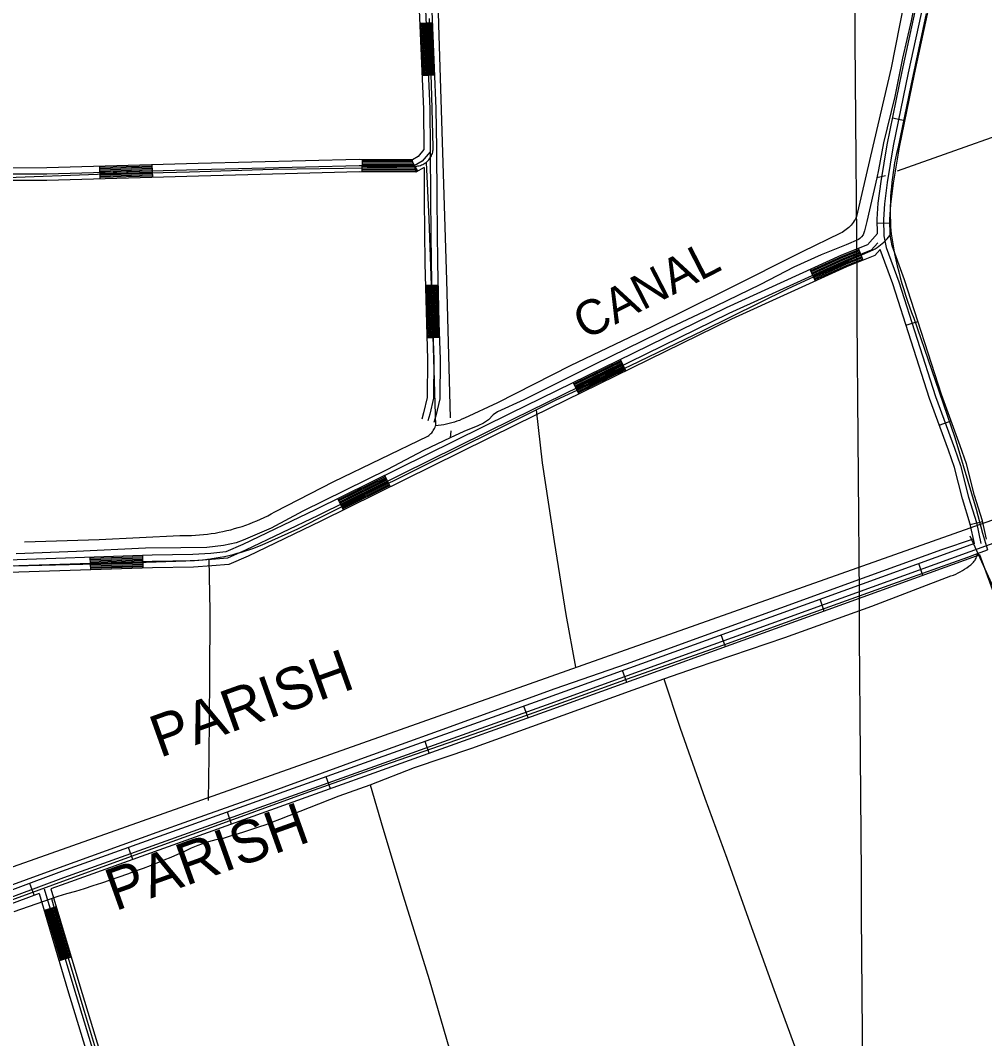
# Model space of a CAD drawing. Extents: x 3508733 to 3546731, y 546897 to 572481.
# Drawn here: x 3537273 to 3539570, y 553790 to 556215 of the extents above; entities that cross this region are included whole.
import ezdxf

# ---------------------------------------------------------------- set-up
doc = ezdxf.new("R2010")
doc.units = 0
for name, color, linetype in [('V-DTCH-CNTR', 7, 'Continuous'), ('V-GRID-MAJR', 7, 'Continuous'), ('V-RIVR-IDEN', 7, 'Continuous'), ('V-ROAD-CNTR', 7, 'Continuous'), ('V-TOPO-BNDY', 7, 'Continuous'), ('V-TOPO-GNAM-IDEN', 7, 'Continuous'), ('V-TOPO-SHOR', 7, 'Continuous')]:
    doc.layers.add(name, color=color, linetype=linetype)

msp = doc.modelspace()

# ---------------------------------------------------------------- linework, layer by layer
at = {"layer": 'V-DTCH-CNTR'}
for points in [[(3539503.5, 556890.7), (3539488.6, 556790.7), (3539462.4, 556665), (3539424.1, 556484), (3539387.5, 556308.8), (3539347.2, 556102.6), (3539298.4, 555891.9), (3539264.8, 555748.1)], [(3537241.9, 555840.7), (3537456.8, 555848.8), (3537675.7, 555854.6), (3537875.1, 555860.7), (3538099.5, 555864.3), (3538217.4, 555868.1), (3538220.3, 555868.5), (3538223.3, 555869.1), (3538226.1, 555869.9), (3538229, 555870.9), (3538231.7, 555872.1), (3538234.4, 555873.5), (3538236.9, 555875.1), (3538239.6, 555877), (3538241.7, 555878.7), (3538243.8, 555880.7), (3538245.9, 555882.9), (3538247.8, 555885.3), (3538249.5, 555887.7), (3538251, 555890.3), (3538252.4, 555892.9), (3538253.6, 555895.7), (3538254.6, 555898.5), (3538255.4, 555901.4), (3538256, 555904.3), (3538256.4, 555907.3), (3538256.6, 555910.2), (3538256.6, 555913.2), (3538253.1, 556035.2), (3538247.5, 556220.1)], [(3539430.4, 556231.6), (3539394.2, 556060.5), (3539362.9, 555909.8), (3539360.3, 555898.5), (3539357.9, 555887.1), (3539355.7, 555875.7), (3539353.7, 555864.3), (3539351.9, 555852.8), (3539350.4, 555841.3), (3539349, 555829.7), (3539347.8, 555818.2), (3539346.9, 555806.6), (3539346.2, 555795), (3539345.6, 555783.4), (3539345.3, 555771.8), (3539345.2, 555760.1), (3539345.3, 555748.5), (3539345.6, 555736.9), (3539346.1, 555725.3), (3539346.9, 555713.7), (3539347.4, 555707.2)], [(3538239.6, 555877), (3538245.8, 555742.4), (3538254.4, 555516.2), (3538262.3, 555249.9)], [(3539264.8, 555748.1), (3539263.1, 555744.4), (3539261.3, 555740.9), (3539259.2, 555737.5), (3539257, 555734.1), (3539254.7, 555730.9), (3539252.1, 555727.8), (3539249.5, 555724.9), (3539246.6, 555722.1), (3539243.7, 555719.4), (3539240.6, 555716.9), (3539237.3, 555714.5), (3539234, 555712.3), (3539230.6, 555710.3), (3539227, 555708.5), (3539135.3, 555663.8), (3538956.8, 555574.3), (3538777, 555485.3), (3538583.1, 555392.3), (3538409.9, 555304.7), (3538331, 555268), (3538325.1, 555265.2), (3538319.1, 555262.6), (3538313, 555260.3), (3538306.9, 555258.2), (3538300.7, 555256.3), (3538294.4, 555254.7), (3538288, 555253.2), (3538281.6, 555252), (3538275.2, 555251.1), (3538268.7, 555250.3), (3538262.3, 555249.9)], [(3537259.2, 554915.7), (3537454.2, 554920.9), (3537667.2, 554928), (3537677.5, 554928.4), (3537687.9, 554928.9), (3537698.2, 554929.7), (3537708.5, 554930.7), (3537718.8, 554931.8), (3537721.8, 554932.2), (3537729.1, 554933.2), (3537739.3, 554934.8), (3537749.5, 554936.6), (3537759.7, 554938.6), (3537769.8, 554940.8), (3537779.9, 554943.3), (3537789.9, 554945.9), (3537799.9, 554948.7), (3537809.8, 554951.7), (3537819.6, 554955), (3537829.4, 554958.4), (3537839.1, 554962), (3537848.8, 554965.8), (3537934.2, 555004.4), (3538081.6, 555078.7), (3538233.5, 555154.4), (3538403, 555238.3), (3538501.9, 555287.4), (3538548.1, 555310.3), (3538726.7, 555393), (3538899.8, 555476.9), (3539100.1, 555576), (3539247.9, 555644), (3539304.9, 555668.8), (3539309.4, 555671.4), (3539313.8, 555674.3), (3539318.1, 555677.3), (3539322.3, 555680.5), (3539326.3, 555683.9), (3539330.2, 555687.4), (3539333.9, 555691.1), (3539337.5, 555694.9), (3539341, 555698.9), (3539344.3, 555703), (3539347.4, 555707.2)], [(3539347.4, 555707.2), (3539347.8, 555702.1), (3539350.2, 555687.7), (3539352.8, 555673.4), (3539355.7, 555659.1), (3539358.7, 555644.9), (3539362, 555630.7), (3539365.5, 555616.6), (3539369.2, 555602.5), (3539373.1, 555588.4), (3539377.3, 555574.5), (3539381.6, 555560.6), (3539386.2, 555546.7), (3539390.9, 555533), (3539395.9, 555519.3), (3539401.1, 555505.7), (3539443.5, 555384), (3539499.3, 555221.5), (3539550.1, 555050.9), (3539565, 554993.9), (3539577.1, 554954.5)], [(3538501.9, 555287.4), (3538515.8, 555161.5), (3538545, 554974.4), (3538572.7, 554800), (3538595.2, 554674.6)], [(3537283.3, 554972.9), (3537460.9, 554978.5), (3537652.7, 554988.2), (3537662.1, 554988.1), (3537671.5, 554988.1), (3537681, 554988.4), (3537690.4, 554988.9), (3537699.8, 554989.5), (3537709.2, 554990.4), (3537718.6, 554991.5), (3537727.9, 554992.8), (3537737.3, 554994.2), (3537746.6, 554995.9), (3537755.8, 554997.8), (3537765, 554999.9), (3537774.2, 555002.1), (3537783.3, 555004.6), (3537792.3, 555007.2), (3537801.3, 555010.1), (3537810.3, 555013.1), (3537819.1, 555016.4), (3537827.9, 555019.8), (3537836.6, 555023.4), (3537845.3, 555027.2), (3537853.8, 555031.2), (3537862.3, 555035.4), (3537870.7, 555039.7), (3537879, 555044.3), (3538020, 555116.8), (3538243.4, 555225.1), (3538246, 555226.9), (3538248.4, 555228.8), (3538250.7, 555230.9), (3538252.9, 555233.1), (3538254.9, 555235.5), (3538256.8, 555238.1), (3538258.4, 555240.7), (3538259.9, 555243.5), (3538261.2, 555246.3), (3538262.3, 555249.4), (3538262.3, 555249.9)], [(3537148.2, 554082.3), (3537350.5, 554156.4), (3537529.2, 554221.4), (3537711.5, 554286.8), (3537960.3, 554378), (3538138.6, 554441.1), (3538388.3, 554527.8), (3538572.4, 554593.7), (3538730.3, 554650.8), (3538948.8, 554727.8), (3539142, 554797.4), (3539351, 554872.9), (3539529.7, 554937), (3539553.1, 554945.6), (3539577.1, 554954.5)], [(3537721.8, 554932.2), (3537724.3, 554808.9), (3537723.4, 554646.2), (3537722.2, 554462.1), (3537720.6, 554357.4)], [(3539536.8, 554918.7), (3539541.4, 554922.6), (3539543.5, 554924.7), (3539545.4, 554926.9), (3539547.1, 554929.3), (3539548.6, 554931.8), (3539549.9, 554934.4), (3539551, 554937.1), (3539551.9, 554939.9), (3539552.6, 554942.8), (3539553.1, 554945.6)], [(3537258.1, 554092.5), (3537347.6, 554123.9), (3537363.1, 554129.3), (3537384.1, 554135.2), (3537405, 554141.3), (3537425.9, 554147.6), (3537446.7, 554154.2), (3537467.4, 554161), (3537488.1, 554167.9), (3537508.6, 554175.2), (3537529.1, 554182.6), (3537549.5, 554190.3), (3537566.2, 554196.2), (3537582.8, 554202.4), (3537599.4, 554208.8), (3537615.8, 554215.5), (3537632.2, 554222.3), (3537648.4, 554229.3), (3537664.6, 554236.6), (3537680.7, 554244.1), (3537688.9, 554247.5), (3537697.1, 554250.8), (3537705.4, 554253.8), (3537713.8, 554256.6), (3537722.3, 554259.3), (3537730.8, 554261.7), (3537739.4, 554263.9), (3537748, 554265.9), (3537756.7, 554267.6), (3537773.8, 554272.5), (3537790.8, 554277.6), (3537807.8, 554282.9), (3537824.7, 554288.4), (3537841.5, 554294.1), (3537858.3, 554300), (3537874.9, 554306.1), (3537891.6, 554312.4), (3538032.7, 554368), (3538106.3, 554394.6), (3538211.8, 554435.3), (3538348.5, 554481.9), (3538519.9, 554543.6), (3538732.5, 554621), (3538806.3, 554646.9), (3538883.7, 554674), (3539094.1, 554745), (3539301.3, 554819.7), (3539489.9, 554891.9), (3539495.5, 554894.1), (3539501.1, 554896.4), (3539506.6, 554899), (3539511.9, 554901.7), (3539517.2, 554904.7), (3539522.3, 554907.9), (3539527.3, 554911.3), (3539532.1, 554914.9), (3539536.8, 554918.7)], [(3538806.3, 554646.9), (3538845.1, 554529.7), (3538903.6, 554362.7), (3538956.1, 554219.8), (3539010.5, 554065.9), (3539068.1, 553906.7), (3539131.7, 553733.9), (3539199.9, 553542.5), (3539259.8, 553372.8), (3539320.2, 553196.8), (3539370.1, 553041.2), (3539415.7, 552911.3)], [(3538106.3, 554394.6), (3538136.8, 554291.4), (3538185.3, 554130.3), (3538246.8, 553930.3), (3538302.7, 553739.3)], [(3537347.6, 554123.9), (3537376.8, 554016.6), (3537425.3, 553855.5), (3537473, 553696.2), (3537519.1, 553550.5), (3537563, 553410.2), (3537604.7, 553261.8), (3537639, 553132.7), (3537685.7, 552975.2), (3537743.4, 552789.7), (3537801.6, 552608.3), (3537844.5, 552466.5)]]:
    msp.add_lwpolyline(points, dxfattribs=at)
at = {"layer": 'V-GRID-MAJR'}
msp.add_spline([(3539289, 552476.3), (3539245.8, 558535.3), (3539202.6, 564596.2), (3539159.4, 570657.2), (3539159.4, 570659.1)], degree=3, dxfattribs=at)
at = {"layer": 'V-ROAD-CNTR'}
for p, q in [((3538254.4, 556209.5), (3538224.4, 556208.2)), ((3538259.7, 556084.6), (3538229.8, 556083.3)), ((3539350.6, 555983), (3539380, 555976.9)), ((3537588.4, 555841.3), (3537587.5, 555871.3)), ((3538087.7, 555854.1), (3538087.8, 555884.1)), ((3538220, 555856.5), (3538205, 555882.5)), ((3537463.4, 555837.7), (3537462.6, 555867.7)), ((3539314.3, 555732.5), (3539344.3, 555733.3)), ((3539280.7, 555643.9), (3539269.6, 555671.8)), ((3539166.8, 555594.3), (3539154.4, 555621.6)), ((3538268.2, 555584.4), (3538238.2, 555583.7)), ((3539382.7, 555489.1), (3539411.3, 555498.2)), ((3538271.4, 555459.6), (3538241.4, 555458.6)), ((3538715.4, 555380.3), (3538702.3, 555407.3)), ((3538603.1, 555325.4), (3538590, 555352.4)), ((3539461.9, 555251.3), (3539490, 555261.6)), ((3538154.7, 555104.5), (3538141.4, 555131.4)), ((3538042.6, 555049.1), (3538029.3, 555076)), ((3539535.9, 555014.9), (3539565.2, 555021.3)), ((3537440.8, 554906.3), (3537439.8, 554936.3)), ((3537565.7, 554910.4), (3537564.7, 554940.4)), ((3539423.2, 554893.2), (3539413, 554921.4)), ((3539188.1, 554808.1), (3539177.9, 554836.3)), ((3538953, 554723.3), (3538942.8, 554751.5)), ((3538717.8, 554638.4), (3538707.6, 554666.6)), ((3538482.6, 554553.7), (3538472.4, 554581.9)), ((3538247.2, 554469.5), (3538237.1, 554497.7)), ((3538011.8, 554385.2), (3538001.7, 554413.5)), ((3537776.4, 554301), (3537766.3, 554329.2)), ((3537541.1, 554216.7), (3537530.9, 554244.9)), ((3537306.2, 554131.5), (3537295.8, 554159.6)), ((3537358.7, 554103.4), (3537330, 554094.8)), ((3537394.3, 553983.6), (3537365.6, 553975))]:
    msp.add_line(p, q, dxfattribs=at)
for points in [[(3539565.8, 556898.1), (3539554.7, 556863.7), (3539535.5, 556797.9), (3539506, 556655.2), (3539455.2, 556399.4), (3539388, 556090.6), (3539352.2, 555916.4), (3539338, 555829.5), (3539331.8, 555778.5), (3539329.1, 555741.3), (3539330.2, 555702.5), (3539335.4, 555674.2), (3539365.4, 555592.3), (3539452.9, 555319.5), (3539497.9, 555196.5), (3539512.7, 555155), (3539531.7, 555079.9), (3539550.4, 555019.1), (3539561.2, 554969.3)], [(3538216.1, 556883.3), (3538215.4, 556795), (3538235.7, 556295.4), (3538248.2, 556004.6), (3538249.5, 555911), (3538250, 555788.9), (3538252, 555636.4), (3538255.2, 555494.6), (3538258.1, 555407.8), (3538257.1, 555315.5), (3538248.3, 555277), (3538243.8, 555261.3)], [(3539315, 555707.5), (3539314.1, 555741.6), (3539316.8, 555780), (3539323.2, 555831.7), (3539337.5, 555919.2), (3539373.3, 556093.7), (3539440.5, 556402.4), (3539491.3, 556658.2), (3539520.9, 556801.5), (3539540.4, 556868.1), (3539545.1, 556882.7)], [(3539574.3, 554979.8), (3539564.9, 555022.9), (3539546.2, 555083.9), (3539527.1, 555159.3), (3539512, 555201.6), (3539467.1, 555324.4), (3539379.5, 555597.1), (3539350, 555678.2), (3539345.1, 555704.1), (3539344.1, 555741), (3539346.7, 555777.1), (3539352.9, 555827.4), (3539367, 555913.7), (3539402.7, 556087.5), (3539469.9, 556396.3), (3539520.7, 556652.2), (3539550, 556794.2), (3539569.1, 556859.3), (3539577.7, 556886.1)], [(3538200.8, 556850.8), (3538200.4, 556794.7), (3538220.7, 556294.8), (3538233.2, 556004.1), (3538234.5, 555907.6)], [(3538230.8, 556851.4), (3538230.4, 556795.2), (3538250.6, 556296.1), (3538263.1, 556005), (3538264.5, 555911.1), (3538265, 555789.1), (3538267, 555636.7), (3538270.2, 555495), (3538273.1, 555408), (3538272.1, 555313.8), (3538262.8, 555273.3), (3538258.2, 555257.2)], [(3538227.4, 556208.3), (3538232.8, 556083.4)], [(3538230.4, 556208.4), (3538235.8, 556083.6)], [(3538233.4, 556208.6), (3538238.7, 556083.7)], [(3538236.4, 556208.7), (3538241.7, 556083.8)], [(3538239.4, 556208.8), (3538244.7, 556083.9)], [(3538242.4, 556209), (3538247.7, 556084.1)], [(3538245.4, 556209.1), (3538250.7, 556084.2)], [(3538248.4, 556209.2), (3538253.7, 556084.3)], [(3538251.4, 556209.3), (3538256.7, 556084.5)], [(3538249.5, 555902), (3538230.4, 555879.8), (3538210.9, 555868.5), (3538080.3, 555869.2), (3537696.9, 555859.5), (3537336.4, 555849), (3537226.8, 555848.7), (3537202.9, 555848.6), (3537201.2, 555848.6)], [(3538234.5, 555907.6), (3538220.7, 555891.5), (3538206.9, 555883.5), (3538080.1, 555884.2), (3537696.5, 555874.5), (3537336.1, 555864), (3537226.8, 555863.7), (3537210.8, 555863.6)], [(3538206.5, 555879.9), (3538207.7, 555880.5), (3538087.8, 555881.1)], [(3538208, 555877.3), (3538208.5, 555877.5), (3538087.8, 555878.1)], [(3538209.5, 555874.7), (3538209.3, 555874.5), (3538087.8, 555875.1)], [(3538211, 555872.1), (3538210.1, 555871.5), (3538087.8, 555872.1)], [(3538234.7, 555864.9), (3538214.8, 555853.5), (3538080.4, 555854.2), (3537697.3, 555844.5), (3537336.6, 555834), (3537226.9, 555833.7), (3537211.1, 555833.6)], [(3537587.6, 555868.3), (3537462.6, 555864.7)], [(3537587.7, 555865.3), (3537462.7, 555861.7)], [(3537587.8, 555862.3), (3537462.8, 555858.7)], [(3537587.9, 555859.3), (3537462.9, 555855.7)], [(3537587.9, 555856.3), (3537463, 555852.7)], [(3537588, 555853.3), (3537463.1, 555849.7)], [(3537588.1, 555850.3), (3537463.2, 555846.7)], [(3537588.2, 555847.3), (3537463.3, 555843.7)], [(3538215.5, 555864.3), (3538212.4, 555862.5), (3538087.7, 555863.1)], [(3538217, 555861.7), (3538213.2, 555859.5), (3538087.7, 555860.1)], [(3538218.5, 555859.1), (3538214, 555856.5), (3538087.7, 555857.1)], [(3538212.5, 555869.5), (3538210.9, 555868.5), (3538087.8, 555869.1)], [(3538214, 555866.9), (3538211.7, 555865.5), (3538087.8, 555866.1)], [(3538234.7, 555864.9), (3538235, 555788.8), (3538237, 555636.1), (3538240.2, 555494.2), (3538243.1, 555407.6), (3538242.1, 555317.3), (3538233.7, 555280.8), (3538229.4, 555265.4)], [(3537588.3, 555844.3), (3537463.3, 555840.7)], [(3536645.7, 553910.5), (3536646.3, 553908.7), (3536978.5, 554025.2), (3537376.5, 554173.7), (3537906.2, 554363.4), (3538526.5, 554585.3), (3539191.2, 554825.2), (3539834.2, 555057.9), (3540445.7, 555277.5), (3541016, 555487.7), (3541622.8, 555709.1), (3541815.1, 555777.3)], [(3539315, 555707.5), (3539290.8, 555680.3), (3539229.4, 555655.8), (3538954.4, 555530.6), (3538440.1, 555279.1), (3537975.8, 555049.5), (3537803.3, 554966.7), (3537762.5, 554949), (3537727.2, 554945.8), (3537684.3, 554943), (3537586.8, 554941.1), (3537219.1, 554929.1)], [(3539315.4, 555685.3), (3539299.7, 555667.6), (3539235.3, 555642), (3538960.8, 555517), (3538446.7, 555265.6), (3537982.4, 555036), (3537809.6, 554953.1), (3537766.3, 554934.3), (3537728.3, 554930.8), (3537684.9, 554928), (3537587.2, 554926.1), (3537219.4, 554914.1)], [(3539321.3, 555669.3), (3539308.5, 555655), (3539241.2, 555628.2), (3538967.2, 555503.4), (3538453.3, 555252.2), (3537988.9, 555022.6), (3537815.8, 554939.4), (3537770, 554919.6), (3537729.5, 554915.9), (3537685.6, 554913.1), (3537587.6, 554911.1), (3537219.6, 554899.1), (3536744.2, 554899), (3536470.1, 554904.6), (3536336.7, 554907.7), (3536292.1, 554908.7), (3536256.2, 554902.3), (3536213.8, 554890.3), (3536170.9, 554872.8)], [(3539270.7, 555669), (3539230.6, 555653), (3539155.6, 555618.9)], [(3539271.8, 555666.2), (3539231.8, 555650.3), (3539156.9, 555616.2)], [(3539272.9, 555663.5), (3539232.9, 555647.5), (3539158.1, 555613.4)], [(3539274.1, 555660.7), (3539234.1, 555644.8), (3539159.3, 555610.7)], [(3539275.2, 555657.9), (3539235.3, 555642), (3539160.6, 555608)], [(3539276.3, 555655.1), (3539236.5, 555639.2), (3539161.8, 555605.3)], [(3539545.8, 554969.5), (3539535.8, 555015.3), (3539517.3, 555075.9), (3539498.4, 555150.6), (3539483.8, 555191.4), (3539438.7, 555314.6), (3539351.2, 555587.4), (3539321.3, 555669.3)], [(3539277.4, 555652.3), (3539237.7, 555636.5), (3539163.1, 555602.5)], [(3539278.5, 555649.5), (3539238.8, 555633.7), (3539164.3, 555599.8)], [(3539279.6, 555646.7), (3539240, 555631), (3539165.6, 555597.1)], [(3538241.2, 555583.8), (3538243.2, 555494.3), (3538244.4, 555458.7)], [(3538244.2, 555583.9), (3538246.2, 555494.3), (3538247.4, 555458.8)], [(3538247.2, 555583.9), (3538249.2, 555494.4), (3538250.4, 555458.9)], [(3538250.2, 555584), (3538252.2, 555494.5), (3538253.4, 555459)], [(3538253.2, 555584.1), (3538255.2, 555494.6), (3538256.4, 555459.1)], [(3538256.2, 555584.1), (3538258.2, 555494.7), (3538259.4, 555459.2)], [(3538259.2, 555584.2), (3538261.2, 555494.8), (3538262.4, 555459.3)], [(3538262.2, 555584.3), (3538264.2, 555494.8), (3538265.4, 555459.4)], [(3538265.2, 555584.3), (3538267.2, 555494.9), (3538268.4, 555459.5)], [(3538703.6, 555404.6), (3538591.3, 555349.7)], [(3538704.9, 555401.9), (3538592.6, 555347)], [(3538706.2, 555399.2), (3538593.9, 555344.3)], [(3538707.5, 555396.5), (3538595.2, 555341.6)], [(3538708.8, 555393.8), (3538596.6, 555338.9)], [(3538710.2, 555391.1), (3538597.9, 555336.2)], [(3538711.5, 555388.4), (3538599.2, 555333.5)], [(3538712.8, 555385.7), (3538600.5, 555330.8)], [(3538714.1, 555383), (3538601.8, 555328.1)], [(3538142.7, 555128.7), (3538030.6, 555073.3)], [(3538144, 555126), (3538032, 555070.6)], [(3538145.4, 555123.3), (3538033.3, 555067.9)], [(3538146.7, 555120.6), (3538034.6, 555065.2)], [(3538148, 555117.9), (3538036, 555062.5)], [(3538149.3, 555115.3), (3538037.3, 555059.9)], [(3538150.7, 555112.6), (3538038.6, 555057.2)], [(3538152, 555109.9), (3538040, 555054.5)], [(3538153.3, 555107.2), (3538041.3, 555051.8)], [(3542410, 553937.2), (3542245.4, 553875.1), (3541761.5, 553705.1), (3541374.9, 553570.5), (3540967.5, 553426.2), (3540509.9, 553261.9), (3540201, 553139.5), (3540178.4, 553136), (3540165.2, 553140.2), (3540157.9, 553153.4), (3539963.4, 553745.3), (3539778, 554325.7), (3539653.6, 554726.3), (3539535.7, 554986.7)], [(3539545.8, 554969.5), (3539186.1, 554839.3), (3538521.4, 554599.4), (3537901.1, 554377.5), (3537371.4, 554187.8), (3536973.4, 554039.3), (3536655.7, 553927.8)], [(3539558.2, 554942), (3539196.3, 554811.1), (3538531.6, 554571.2), (3537911.2, 554349.3), (3537381.7, 554159.6), (3537346, 554146.3)], [(3537564.8, 554937.4), (3537439.9, 554933.3)], [(3537564.9, 554934.4), (3537440, 554930.3)], [(3537565, 554931.4), (3537440.1, 554927.3)], [(3537565.1, 554928.4), (3537440.2, 554924.3)], [(3537565.2, 554925.4), (3537440.3, 554921.3)], [(3540145.2, 553145.3), (3540144.1, 553147.4), (3539949.1, 553740.7), (3539763.6, 554321.2), (3539639.5, 554720.9), (3539558.2, 554942)], [(3537565.3, 554922.4), (3537440.4, 554918.3)], [(3537565.4, 554919.4), (3537440.5, 554915.3)], [(3537565.5, 554916.4), (3537440.6, 554912.3)], [(3537565.6, 554913.4), (3537440.7, 554909.3)], [(3537317.8, 554135.8), (3536983.6, 554011.1), (3536663.3, 553898.7)], [(3537317.8, 554135.8), (3537385.8, 553906.9), (3537561.4, 553329.6), (3537779, 552614.3), (3537822.6, 552473.9)], [(3537330.1, 554147), (3537400.2, 553911.2), (3537575.7, 553333.9), (3537793.3, 552618.7), (3537839.6, 552469.6)], [(3537346, 554146.3), (3537414.5, 553915.5), (3537590.1, 553338.3), (3537807.7, 552623.1), (3537853.9, 552474.2)], [(3537350.1, 554100.8), (3537385.7, 553981)], [(3537353, 554101.7), (3537388.6, 553981.9)], [(3537355.9, 554102.5), (3537391.5, 553982.7)], [(3537332.9, 554095.7), (3537368.5, 553975.9)], [(3537335.7, 554096.6), (3537371.3, 553976.7)], [(3537338.6, 554097.4), (3537374.2, 553977.6)], [(3537341.5, 554098.3), (3537377.1, 553978.4)], [(3537344.4, 554099.1), (3537380, 553979.3)], [(3537347.2, 554100), (3537382.8, 553980.1)]]:
    msp.add_lwpolyline(points, dxfattribs=at)
at = {"layer": 'V-TOPO-BNDY'}
msp.add_line((3532484.8, 552511.3), (3544532.5, 556775.4), dxfattribs=at)
at = {"layer": 'V-TOPO-SHOR'}
for p, q in [((3539333.9, 555845), (3539312.9, 555840.1)), ((3538298.2, 555237.7), (3538297, 555221.2))]:
    msp.add_line(p, q, dxfattribs=at)
for points in [[(3538252.8, 556845.6), (3538253.4, 556784.9), (3538258.9, 556586.1), (3538264.5, 556389), (3538269.1, 556204.7), (3538288.1, 555596.2), (3538297.1, 555268.5)], [(3539422.7, 556352.5), (3539394.8, 556214.5), (3539374.5, 556125.5), (3539356.5, 556034.4), (3539329.3, 555923.7), (3539317.3, 555859.6), (3539312.9, 555840.1), (3539289.7, 555736.5), (3539284.1, 555713.9), (3539280.6, 555704.2), (3539276.6, 555699.8), (3539272.7, 555695.8), (3539269.2, 555693.1), (3539240.5, 555681), (3539181, 555656.8), (3539115.3, 555627.2), (3539036.4, 555586.1), (3538929.8, 555534.2), (3538793.1, 555470.2), (3538641.1, 555395.5), (3538472.7, 555311.5), (3538409.7, 555282.8), (3538399.5, 555276.1), (3538388.1, 555264.1), (3538376.7, 555256.1), (3538363, 555249.4), (3538329.5, 555235.9), (3538297, 555221.2), (3538233.4, 555190.7), (3538147.5, 555145.2), (3537946.1, 555046.3), (3537870.3, 555006.1), (3537826.2, 554986.4), (3537803.7, 554977), (3537786.9, 554971.1), (3537757.4, 554964.8), (3537717.6, 554960.1), (3537655.8, 554958.9), (3537570.9, 554958.4), (3537407, 554949.9), (3537262.9, 554944.9)], [(3540304.1, 556190.7), (3539747, 555993), (3539361.9, 555856)], [(3539543.1, 554979.2), (3539467.3, 554953.8), (3539289.1, 554890), (3539083.6, 554815), (3538893.1, 554746.3), (3538715.8, 554681.6), (3538546.4, 554622.7), (3538268.5, 554522.1), (3538092.1, 554458.3), (3537850.4, 554370.7), (3537673.9, 554307.8), (3537598.5, 554280.9), (3537319.8, 554179.8), (3537123.5, 554108.4), (3536885.8, 554021.3), (3536649.8, 553939), (3536281.1, 553803.4)]]:
    msp.add_lwpolyline(points, dxfattribs=at)

# ---------------------------------------------------------------- texts
at = {"layer": 'V-RIVR-IDEN'}
msp.add_text('CANAL', height=83, rotation=27.1602, dxfattribs=at).set_placement((3538618.1, 555453.3))
at = {"layer": 'V-TOPO-GNAM-IDEN'}
for p in [(3537605.3, 554458.2), (3537499.2, 554093.1)]:
    msp.add_text('PARISH', height=100, rotation=19.6652, dxfattribs=at).set_placement(p)

doc.saveas('drawing.dxf')
